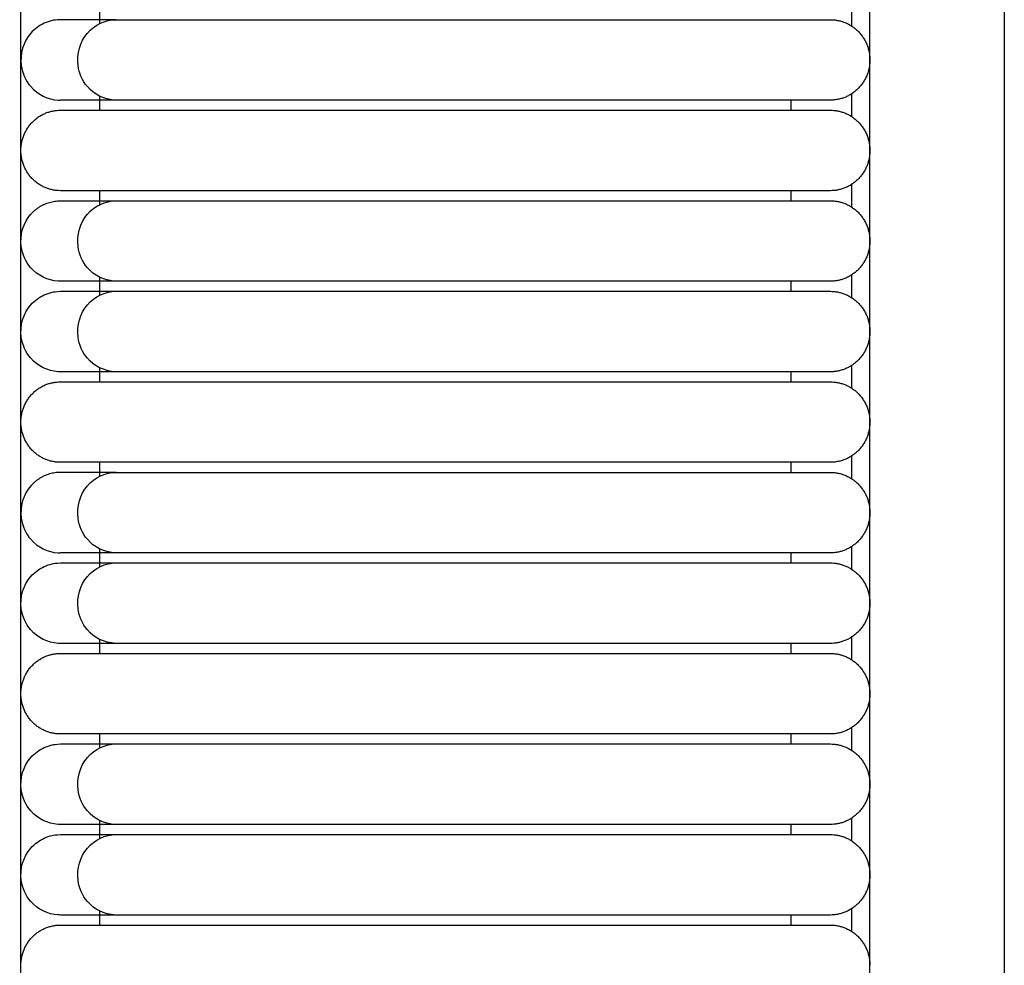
# Model space of a CAD drawing. Header units: millimetres. Extents: x -31695 to -19845, y -5614 to 7253.
# Tile 335 of 432: x -25814 to -25764, y 4847 to 4895. Entities that reach past the tile are written whole.
import ezdxf

# ---------------------------------------------------------------- set-up
doc = ezdxf.new("R2010")
doc.units = ezdxf.units.MM
doc.layers.add('2d', color=7, linetype='Continuous', true_color=0x000000)

msp = doc.modelspace()

# ---------------------------------------------------------------- linework, layer by layer
at = {"layer": '2d', "linetype": 'Continuous', "lineweight": -3}
for points, degree in [([(-25813.959, 4677.247), (-25813.959, 5052.785), (-25813.959, 5428.322)], 2), ([(-25771.146, 4697.546), (-25771.146, 5052.785), (-25771.146, 5408.023)], 2), ([(-25764.368, 5017.84), (-25764.368, 4936.049), (-25764.368, 4854.681), (-25764.368, 4786.528)], 3), ([(-25772.072, 4895.78), (-25772.072, 4895.401), (-25772.072, 4895.021), (-25772.072, 4894.643)], 3), ([(-25809.977, 4894.957), (-25809.977, 4895.307), (-25809.977, 4895.657)], 2), ([(-25809.977, 4894.765), (-25809.977, 4894.861), (-25809.977, 4894.957)], 2), ([(-25797.57, 4894.957), (-25788.838, 4894.957), (-25780.107, 4894.957)], 2), ([(-25772.072, 4891.212), (-25772.072, 4890.833), (-25772.072, 4890.454), (-25772.072, 4890.075)], 3), ([(-25812.077, 4890.901), (-25812.043, 4890.9), (-25812.009, 4890.899), (-25811.974, 4890.898)], 3), ([(-25811.676, 4890.898), (-25811.864, 4890.898), (-25811.962, 4890.898), (-25811.967, 4890.898)], 3), ([(-25809.977, 4890.39), (-25809.977, 4890.74), (-25809.977, 4891.089)], 2), ([(-25797.57, 4890.898), (-25799.174, 4890.898), (-25800.791, 4890.898), (-25802.283, 4890.898)], 3), ([(-25780.107, 4890.898), (-25788.838, 4890.898), (-25797.57, 4890.898)], 2), ([(-25775.129, 4890.898), (-25775.129, 4890.644), (-25775.129, 4890.39)], 2), ([(-25797.57, 4890.39), (-25788.838, 4890.39), (-25780.107, 4890.39)], 2), ([(-25809.977, 4885.63), (-25809.977, 4885.98), (-25809.977, 4886.33)], 2), ([(-25780.107, 4886.33), (-25788.838, 4886.33), (-25797.57, 4886.33)], 2), ([(-25775.129, 4886.33), (-25775.129, 4886.076), (-25775.129, 4885.823)], 2), ([(-25772.072, 4886.645), (-25772.072, 4886.266), (-25772.072, 4885.887), (-25772.072, 4885.508)], 3), ([(-25812.653, 4885.696), (-25812.609, 4885.711), (-25812.564, 4885.726), (-25812.52, 4885.741)], 3), ([(-25812.52, 4885.741), (-25812.475, 4885.753), (-25812.43, 4885.765), (-25812.385, 4885.776)], 3), ([(-25812.385, 4885.776), (-25812.339, 4885.785), (-25812.293, 4885.793), (-25812.247, 4885.802)], 3), ([(-25812.247, 4885.802), (-25812.201, 4885.807), (-25812.154, 4885.812), (-25812.108, 4885.817)], 3), ([(-25812.108, 4885.817), (-25812.061, 4885.819), (-25812.015, 4885.821), (-25811.968, 4885.823)], 3), ([(-25797.57, 4885.823), (-25788.838, 4885.823), (-25780.107, 4885.823)], 2), ([(-25813.456, 4885.142), (-25813.424, 4885.177), (-25813.391, 4885.211), (-25813.359, 4885.245)], 3), ([(-25813.359, 4885.245), (-25813.324, 4885.277), (-25813.29, 4885.309), (-25813.255, 4885.341)], 3), ([(-25813.255, 4885.341), (-25813.219, 4885.37), (-25813.182, 4885.399), (-25813.145, 4885.428)], 3), ([(-25813.145, 4885.428), (-25813.106, 4885.455), (-25813.068, 4885.482), (-25813.029, 4885.508)], 3), ([(-25813.029, 4885.508), (-25812.989, 4885.532), (-25812.948, 4885.556), (-25812.908, 4885.58)], 3), ([(-25812.908, 4885.58), (-25812.866, 4885.601), (-25812.824, 4885.621), (-25812.782, 4885.642)], 3), ([(-25812.782, 4885.642), (-25812.739, 4885.66), (-25812.696, 4885.678), (-25812.653, 4885.696)], 3), ([(-25811.974, 4881.763), (-25812.009, 4881.764), (-25812.043, 4881.765), (-25812.077, 4881.766)], 3), ([(-25811.676, 4881.763), (-25811.864, 4881.763), (-25811.962, 4881.763), (-25811.967, 4881.763)], 3), ([(-25809.977, 4881.063), (-25809.977, 4881.509), (-25809.977, 4881.955)], 2), ([(-25772.072, 4882.078), (-25772.072, 4881.698), (-25772.072, 4881.319), (-25772.072, 4880.941)], 3), ([(-25797.57, 4881.763), (-25798.436, 4881.763), (-25799.306, 4881.763), (-25800.158, 4881.763)], 3), ([(-25780.107, 4881.763), (-25788.838, 4881.763), (-25797.57, 4881.763)], 2), ([(-25775.129, 4881.763), (-25775.129, 4881.509), (-25775.129, 4881.255)], 2), ([(-25797.57, 4881.255), (-25788.838, 4881.255), (-25780.107, 4881.255)], 2), ([(-25809.977, 4876.688), (-25809.977, 4877.038), (-25809.977, 4877.387)], 2), ([(-25772.072, 4877.51), (-25772.072, 4877.131), (-25772.072, 4876.752), (-25772.072, 4876.373)], 3), ([(-25811.974, 4877.196), (-25812.009, 4877.197), (-25812.043, 4877.198), (-25812.077, 4877.199)], 3), ([(-25811.676, 4877.196), (-25811.864, 4877.196), (-25811.962, 4877.196), (-25811.967, 4877.196)], 3), ([(-25797.57, 4877.196), (-25798.436, 4877.196), (-25799.306, 4877.196), (-25800.158, 4877.196)], 3), ([(-25780.107, 4877.196), (-25788.838, 4877.196), (-25797.57, 4877.196)], 2), ([(-25775.129, 4877.196), (-25775.129, 4876.942), (-25775.129, 4876.688)], 2), ([(-25797.57, 4876.688), (-25788.838, 4876.688), (-25780.107, 4876.688)], 2), ([(-25772.072, 4872.943), (-25772.072, 4872.564), (-25772.072, 4872.185), (-25772.072, 4871.806)], 3), ([(-25809.977, 4872.121), (-25809.977, 4872.374), (-25809.977, 4872.628)], 2), ([(-25780.107, 4872.628), (-25788.838, 4872.628), (-25797.57, 4872.628)], 2), ([(-25775.129, 4872.628), (-25775.129, 4872.374), (-25775.129, 4872.121)], 2), ([(-25812.908, 4871.878), (-25812.948, 4871.854), (-25812.989, 4871.83), (-25813.029, 4871.806)], 3), ([(-25812.782, 4871.94), (-25812.824, 4871.919), (-25812.866, 4871.898), (-25812.908, 4871.878)], 3), ([(-25812.653, 4871.994), (-25812.696, 4871.976), (-25812.739, 4871.958), (-25812.782, 4871.94)], 3), ([(-25812.52, 4872.039), (-25812.564, 4872.024), (-25812.609, 4872.009), (-25812.653, 4871.994)], 3), ([(-25812.385, 4872.074), (-25812.43, 4872.063), (-25812.475, 4872.051), (-25812.52, 4872.039)], 3), ([(-25812.247, 4872.1), (-25812.293, 4872.091), (-25812.339, 4872.083), (-25812.385, 4872.074)], 3), ([(-25812.108, 4872.115), (-25812.154, 4872.11), (-25812.201, 4872.105), (-25812.247, 4872.1)], 3), ([(-25811.968, 4872.121), (-25812.015, 4872.119), (-25812.061, 4872.117), (-25812.108, 4872.115)], 3), ([(-25809.977, 4871.928), (-25809.977, 4872.024), (-25809.977, 4872.121)], 2), ([(-25797.57, 4872.121), (-25788.838, 4872.121), (-25780.107, 4872.121)], 2), ([(-25813.359, 4871.543), (-25813.391, 4871.509), (-25813.424, 4871.474), (-25813.456, 4871.44)], 3), ([(-25813.255, 4871.639), (-25813.29, 4871.607), (-25813.324, 4871.575), (-25813.359, 4871.543)], 3), ([(-25813.145, 4871.726), (-25813.182, 4871.697), (-25813.219, 4871.668), (-25813.255, 4871.639)], 3), ([(-25813.029, 4871.806), (-25813.068, 4871.78), (-25813.106, 4871.753), (-25813.145, 4871.726)], 3), ([(-25772.072, 4868.376), (-25772.072, 4867.996), (-25772.072, 4867.617), (-25772.072, 4867.238)], 3), ([(-25812.077, 4868.064), (-25812.043, 4868.063), (-25812.009, 4868.062), (-25811.974, 4868.061)], 3), ([(-25811.676, 4868.061), (-25811.864, 4868.061), (-25811.962, 4868.061), (-25811.967, 4868.061)], 3), ([(-25809.977, 4867.361), (-25809.977, 4867.807), (-25809.977, 4868.253)], 2), ([(-25780.107, 4868.061), (-25788.838, 4868.061), (-25797.57, 4868.061)], 2), ([(-25775.129, 4868.061), (-25775.129, 4867.807), (-25775.129, 4867.553)], 2), ([(-25797.57, 4867.553), (-25788.838, 4867.553), (-25780.107, 4867.553)], 2), ([(-25811.974, 4863.494), (-25812.009, 4863.495), (-25812.043, 4863.496), (-25812.077, 4863.496)], 3), ([(-25811.676, 4863.494), (-25811.864, 4863.494), (-25811.962, 4863.494), (-25811.967, 4863.494)], 3), ([(-25809.977, 4862.986), (-25809.977, 4863.336), (-25809.977, 4863.685)], 2), ([(-25797.57, 4863.494), (-25798.436, 4863.494), (-25799.306, 4863.494), (-25800.158, 4863.494)], 3), ([(-25780.107, 4863.493), (-25788.838, 4863.493), (-25797.57, 4863.494)], 2), ([(-25775.129, 4863.493), (-25775.129, 4863.24), (-25775.129, 4862.986)], 2), ([(-25772.072, 4863.808), (-25772.072, 4863.429), (-25772.072, 4863.05), (-25772.072, 4862.671)], 3), ([(-25797.57, 4862.986), (-25788.838, 4862.986), (-25780.107, 4862.986)], 2), ([(-25809.977, 4858.226), (-25809.977, 4858.576), (-25809.977, 4858.926)], 2), ([(-25780.107, 4858.926), (-25788.838, 4858.926), (-25797.57, 4858.926)], 2), ([(-25775.129, 4858.926), (-25775.129, 4858.672), (-25775.129, 4858.419)], 2), ([(-25772.072, 4859.241), (-25772.072, 4858.862), (-25772.072, 4858.483), (-25772.072, 4858.104)], 3), ([(-25797.57, 4858.419), (-25788.838, 4858.419), (-25780.107, 4858.419)], 2), ([(-25809.977, 4853.659), (-25809.977, 4854.105), (-25809.977, 4854.551)], 2), ([(-25772.072, 4854.674), (-25772.072, 4854.294), (-25772.072, 4853.915), (-25772.072, 4853.536)], 3), ([(-25811.974, 4854.359), (-25812.009, 4854.36), (-25812.043, 4854.361), (-25812.077, 4854.362)], 3), ([(-25811.676, 4854.359), (-25811.864, 4854.359), (-25811.962, 4854.359), (-25811.967, 4854.359)], 3), ([(-25797.57, 4854.359), (-25798.436, 4854.359), (-25799.306, 4854.359), (-25800.158, 4854.359)], 3), ([(-25780.107, 4854.359), (-25788.838, 4854.359), (-25797.57, 4854.359)], 2), ([(-25775.129, 4854.359), (-25775.129, 4854.105), (-25775.129, 4853.851)], 2), ([(-25797.57, 4853.851), (-25788.838, 4853.851), (-25780.107, 4853.851)], 2), ([(-25772.072, 4850.106), (-25772.072, 4849.727), (-25772.072, 4849.348), (-25772.072, 4848.969)], 3), ([(-25811.974, 4849.792), (-25812.009, 4849.793), (-25812.043, 4849.793), (-25812.077, 4849.794)], 3), ([(-25811.676, 4849.792), (-25811.864, 4849.792), (-25811.962, 4849.792), (-25811.967, 4849.792)], 3), ([(-25809.977, 4849.284), (-25809.977, 4849.634), (-25809.977, 4849.983)], 2), ([(-25797.57, 4849.791), (-25798.436, 4849.792), (-25799.306, 4849.792), (-25800.158, 4849.792)], 3), ([(-25780.107, 4849.791), (-25788.838, 4849.791), (-25797.57, 4849.791)], 2), ([(-25775.129, 4849.791), (-25775.129, 4849.538), (-25775.129, 4849.284)], 2), ([(-25797.57, 4849.284), (-25788.838, 4849.284), (-25780.107, 4849.284)], 2)]:
    msp.add_open_spline(points, degree=degree, dxfattribs=at)
for points, knots in [([(-25811.968, 4894.957), (-25812.201, 4894.945), (-25812.293, 4894.931), (-25812.521, 4894.881), (-25812.655, 4894.835), (-25813.038, 4894.66), (-25813.27, 4894.49), (-25813.456, 4894.277), (-25813.837, 4893.84), (-25814.019, 4893.229), (-25813.941, 4892.65), (-25813.887, 4892.255), (-25813.717, 4891.878), (-25813.458, 4891.581), (-25813.11, 4891.18), (-25812.601, 4890.93), (-25812.077, 4890.901)], [2.3144621, 2.3144621, 2.3144621, 2.3144621, 2.3522373, 2.3522373, 2.4089536, 2.4089536, 2.5224317, 2.5224317, 2.5224317, 2.7598838, 2.7598838, 2.7598838, 2.9189031, 2.9189031, 2.9189031, 3.135064, 3.135064, 3.135064, 3.135064]), ([(-25809.161, 4894.957), (-25809.844, 4894.957), (-25810.402, 4894.957), (-25810.835, 4894.957), (-25811.204, 4894.957), (-25811.481, 4894.957), (-25811.669, 4894.957), (-25811.857, 4894.957), (-25811.954, 4894.957), (-25811.968, 4894.957)], [0, 0, 0, 0, 0.864998, 0.864998, 0.864998, 1.595029, 1.595029, 1.595029, 2.314462, 2.314462, 2.314462, 2.314462]), ([(-25809.169, 4890.898), (-25809.775, 4890.93), (-25810.269, 4891.18), (-25810.607, 4891.581), (-25810.858, 4891.878), (-25811.023, 4892.255), (-25811.075, 4892.65), (-25811.151, 4893.229), (-25810.975, 4893.84), (-25810.605, 4894.277), (-25810.244, 4894.703), (-25809.705, 4894.957), (-25809.161, 4894.957)], [1.6012688, 1.6012688, 1.6012688, 1.6012688, 1.7660611, 1.7660611, 1.7660611, 1.887291, 1.887291, 1.887291, 2.0683148, 2.0683148, 2.0683148, 2.2447259, 2.2447259, 2.2447259, 2.2447259]), ([(-25809.161, 4894.957), (-25809.014, 4894.957), (-25808.823, 4894.957), (-25808.591, 4894.957), (-25807.988, 4894.957), (-25807.125, 4894.957), (-25806.134, 4894.957), (-25805.082, 4894.957), (-25803.775, 4894.957), (-25802.28, 4894.957), (-25800.789, 4894.957), (-25799.173, 4894.957), (-25797.57, 4894.957)], [2.244726, 2.244726, 2.244726, 2.244726, 2.426888, 2.426888, 2.426888, 2.879715, 2.879715, 2.879715, 3.355409, 3.355409, 3.355409, 3.845023, 3.845023, 3.845023, 3.845023]), ([(-25809.169, 4890.898), (-25809.851, 4890.898), (-25810.41, 4890.898), (-25810.843, 4890.898), (-25811.211, 4890.898), (-25811.489, 4890.898), (-25811.676, 4890.898)], [0, 0, 0, 0, 0.882578, 0.882578, 0.882578, 1.627446, 1.627446, 1.627446, 1.627446]), ([(-25802.283, 4890.898), (-25803.779, 4890.898), (-25805.086, 4890.898), (-25806.139, 4890.898), (-25807.131, 4890.898), (-25807.994, 4890.898), (-25808.598, 4890.898), (-25808.83, 4890.898), (-25809.021, 4890.898), (-25809.169, 4890.898)], [0.489921, 0.489921, 0.489921, 0.489921, 0.9659, 0.9659, 0.9659, 1.418992, 1.418992, 1.418992, 1.601269, 1.601269, 1.601269, 1.601269]), ([(-25811.968, 4885.823), (-25811.954, 4885.823), (-25811.857, 4885.823), (-25811.669, 4885.823), (-25811.481, 4885.823), (-25811.204, 4885.823), (-25810.835, 4885.823), (-25810.402, 4885.823), (-25809.844, 4885.823), (-25809.161, 4885.823)], [26.104918, 26.104918, 26.104918, 26.104918, 26.793468, 26.793468, 26.793468, 27.492159, 27.492159, 27.492159, 28.320025, 28.320025, 28.320025, 28.320025]), ([(-25809.169, 4881.763), (-25809.775, 4881.795), (-25810.269, 4882.046), (-25810.607, 4882.446), (-25810.858, 4882.744), (-25811.023, 4883.121), (-25811.075, 4883.515), (-25811.151, 4884.094), (-25810.975, 4884.705), (-25810.605, 4885.142), (-25810.244, 4885.569), (-25809.705, 4885.823), (-25809.161, 4885.823)], [0.0007461, 0.0007461, 0.0007461, 0.0007461, 0.1655384, 0.1655384, 0.1655384, 0.2867683, 0.2867683, 0.2867683, 0.4677921, 0.4677921, 0.4677921, 0.6442032, 0.6442032, 0.6442032, 0.6442032]), ([(-25809.161, 4885.823), (-25809.014, 4885.823), (-25808.823, 4885.823), (-25808.591, 4885.823), (-25807.988, 4885.823), (-25807.125, 4885.823), (-25806.134, 4885.823), (-25805.082, 4885.823), (-25803.775, 4885.823), (-25802.28, 4885.823), (-25800.789, 4885.823), (-25799.173, 4885.823), (-25797.57, 4885.823)], [28.320025, 28.320025, 28.320025, 28.320025, 28.474438, 28.474438, 28.474438, 28.858285, 28.858285, 28.858285, 29.261517, 29.261517, 29.261517, 29.676547, 29.676547, 29.676547, 29.676547]), ([(-25812.077, 4881.766), (-25812.601, 4881.795), (-25813.11, 4882.046), (-25813.458, 4882.446), (-25813.717, 4882.744), (-25813.887, 4883.121), (-25813.941, 4883.515), (-25814.019, 4884.094), (-25813.837, 4884.705), (-25813.456, 4885.142)], [13.1599027, 13.1599027, 13.1599027, 13.1599027, 13.3284147, 13.3284147, 13.3284147, 13.4523809, 13.4523809, 13.4523809, 13.6374907, 13.6374907, 13.6374907, 13.6374907]), ([(-25809.169, 4881.763), (-25809.851, 4881.763), (-25810.41, 4881.763), (-25810.843, 4881.763), (-25811.211, 4881.763), (-25811.489, 4881.763), (-25811.676, 4881.763)], [1.601269, 1.601269, 1.601269, 1.601269, 2.483847, 2.483847, 2.483847, 3.228714, 3.228714, 3.228714, 3.228714]), ([(-25797.57, 4881.763), (-25799.174, 4881.763), (-25800.791, 4881.763), (-25802.283, 4881.763), (-25803.779, 4881.763), (-25805.086, 4881.763), (-25806.139, 4881.763), (-25807.131, 4881.763), (-25807.994, 4881.763), (-25808.598, 4881.763), (-25808.83, 4881.763), (-25809.021, 4881.763), (-25809.169, 4881.763)], [0, 0, 0, 0, 0.489921, 0.489921, 0.489921, 0.9659, 0.9659, 0.9659, 1.418993, 1.418993, 1.418993, 1.601269, 1.601269, 1.601269, 1.601269]), ([(-25812.077, 4877.199), (-25812.601, 4877.228), (-25813.11, 4877.478), (-25813.458, 4877.878), (-25813.717, 4878.176), (-25813.887, 4878.553), (-25813.941, 4878.947), (-25814.019, 4879.527), (-25813.837, 4880.138), (-25813.456, 4880.575), (-25813.27, 4880.788), (-25813.038, 4880.958), (-25812.655, 4881.133), (-25812.521, 4881.179), (-25812.293, 4881.229), (-25812.201, 4881.243), (-25811.968, 4881.255)], [13.4543246, 13.4543246, 13.4543246, 13.4543246, 13.6705941, 13.6705941, 13.6705941, 13.8296933, 13.8296933, 13.8296933, 14.0672646, 14.0672646, 14.0672646, 14.1802135, 14.1802135, 14.2366653, 14.2366653, 14.2742644, 14.2742644, 14.2742644, 14.2742644]), ([(-25811.968, 4881.255), (-25811.954, 4881.255), (-25811.857, 4881.255), (-25811.669, 4881.255), (-25811.481, 4881.255), (-25811.204, 4881.255), (-25810.835, 4881.255), (-25810.402, 4881.255), (-25809.844, 4881.255), (-25809.161, 4881.255)], [14.274264, 14.274264, 14.274264, 14.274264, 14.962814, 14.962814, 14.962814, 15.661506, 15.661506, 15.661506, 16.489371, 16.489371, 16.489371, 16.489371]), ([(-25809.169, 4877.196), (-25809.775, 4877.228), (-25810.269, 4877.478), (-25810.607, 4877.878), (-25810.858, 4878.176), (-25811.023, 4878.553), (-25811.075, 4878.947), (-25811.151, 4879.527), (-25810.975, 4880.138), (-25810.605, 4880.575), (-25810.244, 4881.001), (-25809.705, 4881.255), (-25809.161, 4881.255)], [1.6012688, 1.6012688, 1.6012688, 1.6012688, 1.7660611, 1.7660611, 1.7660611, 1.887291, 1.887291, 1.887291, 2.0683148, 2.0683148, 2.0683148, 2.2447259, 2.2447259, 2.2447259, 2.2447259]), ([(-25809.161, 4881.255), (-25809.014, 4881.255), (-25808.823, 4881.255), (-25808.591, 4881.255), (-25807.988, 4881.255), (-25807.125, 4881.255), (-25806.134, 4881.255), (-25805.082, 4881.255), (-25803.775, 4881.255), (-25802.28, 4881.255), (-25800.789, 4881.255), (-25799.173, 4881.255), (-25797.57, 4881.255)], [16.489371, 16.489371, 16.489371, 16.489371, 16.643784, 16.643784, 16.643784, 17.027631, 17.027631, 17.027631, 17.430863, 17.430863, 17.430863, 17.845894, 17.845894, 17.845894, 17.845894]), ([(-25809.169, 4877.196), (-25809.851, 4877.196), (-25810.41, 4877.196), (-25810.843, 4877.196), (-25811.211, 4877.196), (-25811.489, 4877.196), (-25811.676, 4877.196)], [0, 0, 0, 0, 0.882578, 0.882578, 0.882578, 1.627446, 1.627446, 1.627446, 1.627446]), ([(-25797.57, 4877.196), (-25799.174, 4877.196), (-25800.791, 4877.196), (-25802.283, 4877.196), (-25803.779, 4877.196), (-25805.086, 4877.196), (-25806.139, 4877.196), (-25807.131, 4877.196), (-25807.994, 4877.196), (-25808.598, 4877.196), (-25808.83, 4877.196), (-25809.021, 4877.196), (-25809.169, 4877.196)], [0, 0, 0, 0, 0.489921, 0.489921, 0.489921, 0.9659, 0.9659, 0.9659, 1.418992, 1.418992, 1.418992, 1.601269, 1.601269, 1.601269, 1.601269]), ([(-25809.161, 4872.121), (-25809.844, 4872.121), (-25810.402, 4872.121), (-25810.835, 4872.121), (-25811.204, 4872.121), (-25811.481, 4872.121), (-25811.669, 4872.121), (-25811.857, 4872.121), (-25811.954, 4872.121), (-25811.968, 4872.121)], [0, 0, 0, 0, 0.864998, 0.864998, 0.864998, 1.595029, 1.595029, 1.595029, 2.314462, 2.314462, 2.314462, 2.314462]), ([(-25809.169, 4868.061), (-25809.775, 4868.093), (-25810.269, 4868.343), (-25810.607, 4868.744), (-25810.858, 4869.042), (-25811.023, 4869.419), (-25811.075, 4869.813), (-25811.151, 4870.392), (-25810.975, 4871.003), (-25810.605, 4871.44), (-25810.244, 4871.867), (-25809.705, 4872.121), (-25809.161, 4872.121)], [0.0007461, 0.0007461, 0.0007461, 0.0007461, 0.1655384, 0.1655384, 0.1655384, 0.2867683, 0.2867683, 0.2867683, 0.4677921, 0.4677921, 0.4677921, 0.6442032, 0.6442032, 0.6442032, 0.6442032]), ([(-25809.161, 4872.121), (-25809.014, 4872.121), (-25808.823, 4872.121), (-25808.591, 4872.121), (-25807.988, 4872.121), (-25807.125, 4872.121), (-25806.134, 4872.121), (-25805.082, 4872.121), (-25803.775, 4872.121), (-25802.28, 4872.121), (-25800.789, 4872.121), (-25799.173, 4872.121), (-25797.57, 4872.121)], [0.644203, 0.644203, 0.644203, 0.644203, 0.826365, 0.826365, 0.826365, 1.279192, 1.279192, 1.279192, 1.754886, 1.754886, 1.754886, 2.2445, 2.2445, 2.2445, 2.2445]), ([(-25813.456, 4871.44), (-25813.837, 4871.003), (-25814.019, 4870.392), (-25813.941, 4869.813), (-25813.887, 4869.419), (-25813.717, 4869.042), (-25813.458, 4868.744), (-25813.11, 4868.343), (-25812.601, 4868.093), (-25812.077, 4868.064)], [14.7819117, 14.7819117, 14.7819117, 14.7819117, 14.9670219, 14.9670219, 14.9670219, 15.0909883, 15.0909883, 15.0909883, 15.2595006, 15.2595006, 15.2595006, 15.2595006]), ([(-25809.169, 4868.061), (-25809.851, 4868.061), (-25810.41, 4868.061), (-25810.843, 4868.061), (-25811.211, 4868.061), (-25811.489, 4868.061), (-25811.676, 4868.061)], [1.601269, 1.601269, 1.601269, 1.601269, 2.483847, 2.483847, 2.483847, 3.228714, 3.228714, 3.228714, 3.228714]), ([(-25797.57, 4868.061), (-25799.174, 4868.061), (-25800.791, 4868.061), (-25802.283, 4868.061), (-25803.779, 4868.061), (-25805.086, 4868.061), (-25806.139, 4868.061), (-25807.131, 4868.061), (-25807.994, 4868.061), (-25808.598, 4868.061), (-25808.83, 4868.061), (-25809.021, 4868.061), (-25809.169, 4868.061)], [0, 0, 0, 0, 0.489921, 0.489921, 0.489921, 0.9659, 0.9659, 0.9659, 1.418993, 1.418993, 1.418993, 1.601269, 1.601269, 1.601269, 1.601269]), ([(-25812.077, 4863.496), (-25812.601, 4863.526), (-25813.11, 4863.776), (-25813.458, 4864.176), (-25813.717, 4864.474), (-25813.887, 4864.851), (-25813.941, 4865.245), (-25814.019, 4865.825), (-25813.837, 4866.436), (-25813.456, 4866.873), (-25813.27, 4867.086), (-25813.038, 4867.256), (-25812.655, 4867.431), (-25812.521, 4867.476), (-25812.293, 4867.527), (-25812.201, 4867.541), (-25811.968, 4867.553)], [13.4536647, 13.4536647, 13.4536647, 13.4536647, 13.6698231, 13.6698231, 13.6698231, 13.8288406, 13.8288406, 13.8288406, 14.0662899, 14.0662899, 14.0662899, 14.1797667, 14.1797667, 14.2364823, 14.2364823, 14.2742571, 14.2742571, 14.2742571, 14.2742571]), ([(-25811.968, 4867.553), (-25811.954, 4867.553), (-25811.857, 4867.553), (-25811.669, 4867.553), (-25811.481, 4867.553), (-25811.204, 4867.553), (-25810.835, 4867.553), (-25810.402, 4867.553), (-25809.844, 4867.553), (-25809.161, 4867.553)], [14.274257, 14.274257, 14.274257, 14.274257, 14.962807, 14.962807, 14.962807, 15.661498, 15.661498, 15.661498, 16.489364, 16.489364, 16.489364, 16.489364]), ([(-25809.169, 4863.494), (-25809.775, 4863.526), (-25810.269, 4863.776), (-25810.607, 4864.176), (-25810.858, 4864.474), (-25811.023, 4864.851), (-25811.075, 4865.245), (-25811.151, 4865.825), (-25810.975, 4866.436), (-25810.605, 4866.873), (-25810.244, 4867.299), (-25809.705, 4867.553), (-25809.161, 4867.553)], [1.6012688, 1.6012688, 1.6012688, 1.6012688, 1.7660611, 1.7660611, 1.7660611, 1.887291, 1.887291, 1.887291, 2.0683148, 2.0683148, 2.0683148, 2.2447259, 2.2447259, 2.2447259, 2.2447259]), ([(-25809.161, 4867.553), (-25809.014, 4867.553), (-25808.823, 4867.553), (-25808.591, 4867.553), (-25807.988, 4867.553), (-25807.125, 4867.553), (-25806.134, 4867.553), (-25805.082, 4867.553), (-25803.775, 4867.553), (-25802.28, 4867.553), (-25800.789, 4867.553), (-25799.173, 4867.553), (-25797.57, 4867.553)], [16.489364, 16.489364, 16.489364, 16.489364, 16.643777, 16.643777, 16.643777, 17.027624, 17.027624, 17.027624, 17.430856, 17.430856, 17.430856, 17.845886, 17.845886, 17.845886, 17.845886]), ([(-25809.169, 4863.494), (-25809.851, 4863.494), (-25810.41, 4863.494), (-25810.843, 4863.494), (-25811.211, 4863.494), (-25811.489, 4863.494), (-25811.676, 4863.494)], [0, 0, 0, 0, 0.882578, 0.882578, 0.882578, 1.627446, 1.627446, 1.627446, 1.627446]), ([(-25797.57, 4863.494), (-25799.174, 4863.494), (-25800.791, 4863.494), (-25802.283, 4863.494), (-25803.779, 4863.494), (-25805.086, 4863.494), (-25806.139, 4863.494), (-25807.131, 4863.494), (-25807.994, 4863.494), (-25808.598, 4863.494), (-25808.83, 4863.494), (-25809.021, 4863.494), (-25809.169, 4863.494)], [0, 0, 0, 0, 0.489921, 0.489921, 0.489921, 0.9659, 0.9659, 0.9659, 1.418992, 1.418992, 1.418992, 1.601269, 1.601269, 1.601269, 1.601269]), ([(-25812.077, 4854.362), (-25812.601, 4854.391), (-25813.11, 4854.641), (-25813.458, 4855.042), (-25813.717, 4855.339), (-25813.887, 4855.716), (-25813.941, 4856.111), (-25814.019, 4856.69), (-25813.837, 4857.301), (-25813.456, 4857.738), (-25813.27, 4857.951), (-25813.038, 4858.122), (-25812.655, 4858.297), (-25812.521, 4858.342), (-25812.293, 4858.393), (-25812.201, 4858.406), (-25811.968, 4858.419)], [13.4536647, 13.4536647, 13.4536647, 13.4536647, 13.6698231, 13.6698231, 13.6698231, 13.8288406, 13.8288406, 13.8288406, 14.0662899, 14.0662899, 14.0662899, 14.1797667, 14.1797667, 14.2364823, 14.2364823, 14.2742571, 14.2742571, 14.2742571, 14.2742571]), ([(-25811.968, 4858.419), (-25811.954, 4858.419), (-25811.857, 4858.419), (-25811.669, 4858.419), (-25811.481, 4858.419), (-25811.204, 4858.419), (-25810.835, 4858.419), (-25810.402, 4858.419), (-25809.844, 4858.419), (-25809.161, 4858.419)], [14.274257, 14.274257, 14.274257, 14.274257, 14.962807, 14.962807, 14.962807, 15.661498, 15.661498, 15.661498, 16.489364, 16.489364, 16.489364, 16.489364]), ([(-25809.169, 4854.359), (-25809.775, 4854.391), (-25810.269, 4854.641), (-25810.607, 4855.042), (-25810.858, 4855.339), (-25811.023, 4855.716), (-25811.075, 4856.111), (-25811.151, 4856.69), (-25810.975, 4857.301), (-25810.605, 4857.738), (-25810.244, 4858.165), (-25809.705, 4858.419), (-25809.161, 4858.419)], [1.6012688, 1.6012688, 1.6012688, 1.6012688, 1.7660611, 1.7660611, 1.7660611, 1.887291, 1.887291, 1.887291, 2.0683148, 2.0683148, 2.0683148, 2.2447259, 2.2447259, 2.2447259, 2.2447259]), ([(-25809.161, 4858.419), (-25809.014, 4858.419), (-25808.823, 4858.419), (-25808.591, 4858.419), (-25807.988, 4858.419), (-25807.125, 4858.419), (-25806.134, 4858.419), (-25805.082, 4858.419), (-25803.775, 4858.419), (-25802.28, 4858.419), (-25800.789, 4858.419), (-25799.173, 4858.419), (-25797.57, 4858.419)], [16.489364, 16.489364, 16.489364, 16.489364, 16.643777, 16.643777, 16.643777, 17.027624, 17.027624, 17.027624, 17.430856, 17.430856, 17.430856, 17.845886, 17.845886, 17.845886, 17.845886]), ([(-25809.169, 4854.359), (-25809.851, 4854.359), (-25810.41, 4854.359), (-25810.843, 4854.359), (-25811.211, 4854.359), (-25811.489, 4854.359), (-25811.676, 4854.359)], [0, 0, 0, 0, 0.882578, 0.882578, 0.882578, 1.627446, 1.627446, 1.627446, 1.627446]), ([(-25797.57, 4854.359), (-25799.174, 4854.359), (-25800.791, 4854.359), (-25802.283, 4854.359), (-25803.779, 4854.359), (-25805.086, 4854.359), (-25806.139, 4854.359), (-25807.131, 4854.359), (-25807.994, 4854.359), (-25808.598, 4854.359), (-25808.83, 4854.359), (-25809.021, 4854.359), (-25809.169, 4854.359)], [0, 0, 0, 0, 0.489921, 0.489921, 0.489921, 0.9659, 0.9659, 0.9659, 1.418992, 1.418992, 1.418992, 1.601269, 1.601269, 1.601269, 1.601269]), ([(-25812.077, 4849.794), (-25812.601, 4849.824), (-25813.11, 4850.074), (-25813.458, 4850.474), (-25813.717, 4850.772), (-25813.887, 4851.149), (-25813.941, 4851.543), (-25814.019, 4852.123), (-25813.837, 4852.734), (-25813.456, 4853.171), (-25813.27, 4853.384), (-25813.038, 4853.554), (-25812.655, 4853.729), (-25812.521, 4853.774), (-25812.293, 4853.825), (-25812.201, 4853.839), (-25811.968, 4853.851)], [13.4536647, 13.4536647, 13.4536647, 13.4536647, 13.6698231, 13.6698231, 13.6698231, 13.8288406, 13.8288406, 13.8288406, 14.0662899, 14.0662899, 14.0662899, 14.1797667, 14.1797667, 14.2364823, 14.2364823, 14.2742571, 14.2742571, 14.2742571, 14.2742571]), ([(-25811.968, 4853.851), (-25811.954, 4853.851), (-25811.857, 4853.851), (-25811.669, 4853.851), (-25811.481, 4853.851), (-25811.204, 4853.851), (-25810.835, 4853.851), (-25810.402, 4853.851), (-25809.844, 4853.851), (-25809.161, 4853.851)], [14.274257, 14.274257, 14.274257, 14.274257, 14.962807, 14.962807, 14.962807, 15.661498, 15.661498, 15.661498, 16.489364, 16.489364, 16.489364, 16.489364]), ([(-25809.176, 4849.792), (-25809.775, 4849.824), (-25810.269, 4850.074), (-25810.607, 4850.474), (-25810.858, 4850.772), (-25811.023, 4851.149), (-25811.075, 4851.543), (-25811.151, 4852.123), (-25810.975, 4852.734), (-25810.605, 4853.171), (-25810.244, 4853.597), (-25809.705, 4853.851), (-25809.161, 4853.851)], [0.0014909, 0.0014909, 0.0014909, 0.0014909, 0.1660925, 0.1660925, 0.1660925, 0.287182, 0.287182, 0.287182, 0.4679963, 0.4679963, 0.4679963, 0.6442032, 0.6442032, 0.6442032, 0.6442032]), ([(-25809.161, 4853.851), (-25809.014, 4853.851), (-25808.823, 4853.851), (-25808.591, 4853.851), (-25807.988, 4853.851), (-25807.125, 4853.851), (-25806.134, 4853.851), (-25805.082, 4853.851), (-25803.775, 4853.851), (-25802.28, 4853.851), (-25800.789, 4853.851), (-25799.173, 4853.851), (-25797.57, 4853.851)], [16.489364, 16.489364, 16.489364, 16.489364, 16.643777, 16.643777, 16.643777, 17.027624, 17.027624, 17.027624, 17.430856, 17.430856, 17.430856, 17.845886, 17.845886, 17.845886, 17.845886]), ([(-25809.169, 4849.792), (-25809.851, 4849.792), (-25810.41, 4849.792), (-25810.843, 4849.792), (-25811.211, 4849.792), (-25811.489, 4849.792), (-25811.676, 4849.792)], [1.601269, 1.601269, 1.601269, 1.601269, 2.483847, 2.483847, 2.483847, 3.228714, 3.228714, 3.228714, 3.228714]), ([(-25797.57, 4849.792), (-25799.174, 4849.792), (-25800.791, 4849.792), (-25802.283, 4849.792), (-25803.779, 4849.792), (-25805.086, 4849.792), (-25806.139, 4849.792), (-25807.131, 4849.792), (-25807.994, 4849.792), (-25808.598, 4849.792), (-25808.83, 4849.792), (-25809.021, 4849.792), (-25809.169, 4849.792)], [0, 0, 0, 0, 0.489921, 0.489921, 0.489921, 0.9659, 0.9659, 0.9659, 1.418993, 1.418993, 1.418993, 1.601269, 1.601269, 1.601269, 1.601269])]:
    msp.add_open_spline(points, degree=3, knots=knots, dxfattribs=at)
for points, weights, knots in [([(-25780.107, 4894.957), (-25777.22, 4894.957), (-25775.179, 4894.957), (-25773.137, 4894.957), (-25773.137, 4894.957)], [1, 0.853553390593, 0.853553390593, 0.853553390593, 0.999999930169], [5.598928, 5.598928, 5.598928, 6.178827, 6.178827, 6.758726, 6.758726, 6.758726]), ([(-25771.146, 4892.927), (-25771.146, 4892.087), (-25771.729, 4891.492), (-25772.312, 4890.898), (-25773.137, 4890.898)], [1, 0.853553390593, 0.853553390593, 0.853553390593, 1], [8.3295224, 8.3295224, 8.3295224, 8.4952078, 8.4952078, 8.6608932, 8.6608932, 8.6608932]), ([(-25773.137, 4890.898), (-25773.137, 4890.898), (-25775.179, 4890.898), (-25777.22, 4890.898), (-25780.107, 4890.898)], [1, 0.853553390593, 0.853553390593, 0.853553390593, 1], [8.660893, 8.660893, 8.660893, 9.240792, 9.240792, 9.820691, 9.820691, 9.820691]), ([(-25809.161, 4890.39), (-25808.359, 4890.39), (-25806.018, 4890.39), (-25802.519, 4890.39), (-25797.57, 4890.39)], [0.919067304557, 0.853553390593, 0.853553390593, 0.853553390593, 1], [11.328464, 11.328464, 11.328464, 11.993374, 11.993374, 12.987487, 12.987487, 12.987487]), ([(-25780.107, 4890.39), (-25777.22, 4890.39), (-25775.179, 4890.39), (-25773.137, 4890.39), (-25773.137, 4890.39)], [0.999999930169, 0.853553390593, 0.853553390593, 0.853553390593, 0.999999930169], [14.741392, 14.741392, 14.741392, 15.321291, 15.321291, 15.90119, 15.90119, 15.90119]), ([(-25797.57, 4886.33), (-25802.519, 4886.33), (-25806.018, 4886.33), (-25808.359, 4886.33), (-25809.161, 4886.33)], [1, 0.853553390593, 0.853553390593, 0.853553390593, 0.919067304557], [20.699849, 20.699849, 20.699849, 21.693962, 21.693962, 22.358871, 22.358871, 22.358871]), ([(-25773.137, 4886.33), (-25773.137, 4886.33), (-25775.179, 4886.33), (-25777.22, 4886.33), (-25780.107, 4886.33)], [1, 0.853553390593, 0.853553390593, 0.853553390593, 1], [17.786146, 17.786146, 17.786146, 18.366045, 18.366045, 18.945944, 18.945944, 18.945944]), ([(-25780.107, 4885.823), (-25777.22, 4885.823), (-25775.179, 4885.823), (-25773.137, 4885.823), (-25773.137, 4885.823)], [1, 0.853553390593, 0.853553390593, 0.853553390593, 1], [31.430453, 31.430453, 31.430453, 32.010352, 32.010352, 32.590251, 32.590251, 32.590251]), ([(-25773.137, 4881.763), (-25773.137, 4881.763), (-25775.179, 4881.763), (-25777.22, 4881.763), (-25780.107, 4881.763)], [1, 0.853553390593, 0.853553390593, 0.853553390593, 0.999999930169], [34.475206, 34.475206, 34.475206, 35.055105, 35.055105, 35.635004, 35.635004, 35.635004]), ([(-25780.107, 4881.255), (-25777.22, 4881.255), (-25775.179, 4881.255), (-25773.137, 4881.255), (-25773.137, 4881.255)], [1, 0.853553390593, 0.853553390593, 0.853553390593, 0.999999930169], [19.599799, 19.599799, 19.599799, 20.179698, 20.179698, 20.759597, 20.759597, 20.759597]), ([(-25771.146, 4879.225), (-25771.146, 4878.385), (-25771.729, 4877.79), (-25772.312, 4877.196), (-25773.137, 4877.196)], [1, 0.853553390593, 0.853553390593, 0.853553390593, 1], [22.3303932, 22.3303932, 22.3303932, 22.4960786, 22.4960786, 22.661764, 22.661764, 22.661764]), ([(-25773.137, 4877.196), (-25773.137, 4877.196), (-25775.179, 4877.196), (-25777.22, 4877.196), (-25780.107, 4877.196)], [1, 0.853553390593, 0.853553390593, 0.853553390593, 1], [22.661764, 22.661764, 22.661764, 23.241663, 23.241663, 23.821562, 23.821562, 23.821562]), ([(-25809.161, 4876.688), (-25808.359, 4876.688), (-25806.018, 4876.688), (-25802.519, 4876.688), (-25797.57, 4876.688)], [0.919067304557, 0.853553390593, 0.853553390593, 0.853553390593, 1], [11.328464, 11.328464, 11.328464, 11.993374, 11.993374, 12.987487, 12.987487, 12.987487]), ([(-25780.107, 4876.688), (-25777.22, 4876.688), (-25775.179, 4876.688), (-25773.137, 4876.688), (-25773.137, 4876.688)], [1, 0.853553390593, 0.853553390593, 0.853553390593, 1], [14.741392, 14.741392, 14.741392, 15.321291, 15.321291, 15.90119, 15.90119, 15.90119]), ([(-25797.57, 4872.628), (-25802.519, 4872.628), (-25806.018, 4872.628), (-25808.359, 4872.628), (-25809.161, 4872.628)], [1, 0.853553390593, 0.853553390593, 0.853553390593, 0.919067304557], [20.699849, 20.699849, 20.699849, 21.693962, 21.693962, 22.358871, 22.358871, 22.358871]), ([(-25773.137, 4872.628), (-25773.137, 4872.628), (-25775.179, 4872.628), (-25777.22, 4872.628), (-25780.107, 4872.628)], [1, 0.853553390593, 0.853553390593, 0.853553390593, 1], [17.786146, 17.786146, 17.786146, 18.366045, 18.366045, 18.945944, 18.945944, 18.945944]), ([(-25780.107, 4872.121), (-25777.22, 4872.121), (-25775.179, 4872.121), (-25773.137, 4872.121), (-25773.137, 4872.121)], [1, 0.853553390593, 0.853553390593, 0.853553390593, 1], [3.998405, 3.998405, 3.998405, 4.578304, 4.578304, 5.158203, 5.158203, 5.158203]), ([(-25773.137, 4868.061), (-25773.137, 4868.061), (-25775.179, 4868.061), (-25777.22, 4868.061), (-25780.107, 4868.061)], [1, 0.853553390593, 0.853553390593, 0.853553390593, 1], [7.043159, 7.043159, 7.043159, 7.623058, 7.623058, 8.202957, 8.202957, 8.202957]), ([(-25780.107, 4867.553), (-25777.22, 4867.553), (-25775.179, 4867.553), (-25773.137, 4867.553), (-25773.137, 4867.553)], [1, 0.853553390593, 0.853553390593, 0.853553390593, 1], [19.599792, 19.599792, 19.599792, 20.179691, 20.179691, 20.75959, 20.75959, 20.75959]), ([(-25773.137, 4863.493), (-25773.137, 4863.493), (-25775.179, 4863.493), (-25777.22, 4863.493), (-25780.107, 4863.493)], [1, 0.853553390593, 0.853553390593, 0.853553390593, 1], [22.644545, 22.644545, 22.644545, 23.224444, 23.224444, 23.804343, 23.804343, 23.804343]), ([(-25809.161, 4862.986), (-25808.359, 4862.986), (-25806.018, 4862.986), (-25802.519, 4862.986), (-25797.57, 4862.986)], [0.919067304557, 0.853553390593, 0.853553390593, 0.853553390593, 0.999999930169], [11.328464, 11.328464, 11.328464, 11.993374, 11.993374, 12.987487, 12.987487, 12.987487]), ([(-25780.107, 4862.986), (-25777.22, 4862.986), (-25775.179, 4862.986), (-25773.137, 4862.986), (-25773.137, 4862.986)], [0.999999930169, 0.853553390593, 0.853553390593, 0.853553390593, 0.999999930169], [14.741392, 14.741392, 14.741392, 15.321291, 15.321291, 15.90119, 15.90119, 15.90119]), ([(-25797.57, 4858.926), (-25802.519, 4858.926), (-25806.018, 4858.926), (-25808.359, 4858.926), (-25809.161, 4858.926)], [1, 0.853553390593, 0.853553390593, 0.853553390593, 0.919067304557], [20.699849, 20.699849, 20.699849, 21.693962, 21.693962, 22.358871, 22.358871, 22.358871]), ([(-25773.137, 4858.926), (-25773.137, 4858.926), (-25775.179, 4858.926), (-25777.22, 4858.926), (-25780.107, 4858.926)], [0.999999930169, 0.853553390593, 0.853553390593, 0.853553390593, 1], [17.786146, 17.786146, 17.786146, 18.366045, 18.366045, 18.945944, 18.945944, 18.945944]), ([(-25780.107, 4858.419), (-25777.22, 4858.419), (-25775.179, 4858.419), (-25773.137, 4858.419), (-25773.137, 4858.419)], [1, 0.853553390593, 0.853553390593, 0.853553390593, 1], [19.599792, 19.599792, 19.599792, 20.179691, 20.179691, 20.75959, 20.75959, 20.75959]), ([(-25773.137, 4854.359), (-25773.137, 4854.359), (-25775.179, 4854.359), (-25777.22, 4854.359), (-25780.107, 4854.359)], [1, 0.853553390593, 0.853553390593, 0.853553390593, 1], [22.644545, 22.644545, 22.644545, 23.224444, 23.224444, 23.804343, 23.804343, 23.804343]), ([(-25780.107, 4853.851), (-25777.22, 4853.851), (-25775.179, 4853.851), (-25773.137, 4853.851), (-25773.137, 4853.851)], [1, 0.853553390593, 0.853553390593, 0.853553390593, 1], [19.599792, 19.599792, 19.599792, 20.179691, 20.179691, 20.75959, 20.75959, 20.75959]), ([(-25773.137, 4849.791), (-25773.137, 4849.791), (-25775.179, 4849.791), (-25777.22, 4849.791), (-25780.107, 4849.791)], [1, 0.853553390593, 0.853553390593, 0.853553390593, 1], [22.644545, 22.644545, 22.644545, 23.224444, 23.224444, 23.804343, 23.804343, 23.804343]), ([(-25809.161, 4849.284), (-25808.359, 4849.284), (-25806.018, 4849.284), (-25802.519, 4849.284), (-25797.57, 4849.284)], [0.919067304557, 0.853553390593, 0.853553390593, 0.853553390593, 0.999999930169], [11.328464, 11.328464, 11.328464, 11.993374, 11.993374, 12.987487, 12.987487, 12.987487]), ([(-25780.107, 4849.284), (-25777.22, 4849.284), (-25775.179, 4849.284), (-25773.137, 4849.284), (-25773.137, 4849.284)], [1, 0.853553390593, 0.853553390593, 0.853553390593, 0.999999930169], [14.741392, 14.741392, 14.741392, 15.321291, 15.321291, 15.90119, 15.90119, 15.90119])]:
    msp.add_rational_spline(points, weights, degree=2, knots=knots, dxfattribs=at)
for points, weights in [([(-25773.137, 4894.957), (-25771.146, 4894.957), (-25771.146, 4892.927)], [1, 0.707106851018, 0.999999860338]), ([(-25813.959, 4888.36), (-25813.959, 4890.39), (-25811.968, 4890.39)], [1, 0.707106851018, 0.999999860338]), ([(-25811.968, 4890.39), (-25811.968, 4890.39), (-25809.161, 4890.39)], [1, 0.951503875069, 0.919067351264]), ([(-25773.137, 4890.39), (-25771.146, 4890.39), (-25771.146, 4888.36)], [1, 0.707106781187, 1]), ([(-25811.968, 4886.33), (-25813.959, 4886.33), (-25813.959, 4888.36)], [0.999999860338, 0.707106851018, 1]), ([(-25771.146, 4888.36), (-25771.146, 4886.33), (-25773.137, 4886.33)], [1, 0.707106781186, 1]), ([(-25809.161, 4886.33), (-25811.968, 4886.33), (-25811.968, 4886.33)], [0.919067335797, 0.951503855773, 0.999999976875]), ([(-25773.137, 4885.823), (-25771.146, 4885.823), (-25771.146, 4883.793)], [0.999999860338, 0.707106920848, 0.999999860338]), ([(-25771.146, 4883.793), (-25771.146, 4881.763), (-25773.137, 4881.763)], [0.999999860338, 0.707106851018, 1]), ([(-25773.137, 4881.255), (-25771.146, 4881.255), (-25771.146, 4879.225)], [1, 0.707106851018, 0.999999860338]), ([(-25813.959, 4874.658), (-25813.959, 4876.688), (-25811.968, 4876.688)], [0.999999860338, 0.707106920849, 0.999999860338]), ([(-25811.968, 4876.688), (-25811.968, 4876.688), (-25809.161, 4876.688)], [0.999999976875, 0.951503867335, 0.919067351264]), ([(-25773.137, 4876.688), (-25771.146, 4876.688), (-25771.146, 4874.658)], [1, 0.707106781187, 1]), ([(-25811.968, 4872.628), (-25813.959, 4872.628), (-25813.959, 4874.658)], [1, 0.707106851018, 0.999999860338]), ([(-25771.146, 4874.658), (-25771.146, 4872.628), (-25773.137, 4872.628)], [1, 0.707106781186, 1]), ([(-25809.161, 4872.628), (-25811.968, 4872.628), (-25811.968, 4872.628)], [0.919067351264, 0.951503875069, 1]), ([(-25773.137, 4872.121), (-25771.146, 4872.121), (-25771.146, 4870.091)], [0.999999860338, 0.707106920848, 0.999999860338]), ([(-25771.146, 4870.091), (-25771.146, 4868.061), (-25773.137, 4868.061)], [0.999999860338, 0.707106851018, 1]), ([(-25773.137, 4867.553), (-25771.146, 4867.553), (-25771.146, 4865.523)], [0.999999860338, 0.707106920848, 0.999999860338]), ([(-25771.146, 4865.523), (-25771.146, 4863.493), (-25773.137, 4863.493)], [0.999999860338, 0.707106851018, 1]), ([(-25813.959, 4860.956), (-25813.959, 4862.986), (-25811.968, 4862.986)], [1, 0.707106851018, 0.999999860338]), ([(-25811.968, 4862.986), (-25811.968, 4862.986), (-25809.161, 4862.986)], [1, 0.951503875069, 0.919067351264]), ([(-25773.137, 4862.986), (-25771.146, 4862.986), (-25771.146, 4860.956)], [0.999999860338, 0.707106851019, 1]), ([(-25811.968, 4858.926), (-25813.959, 4858.926), (-25813.959, 4860.956)], [1, 0.707106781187, 1]), ([(-25771.146, 4860.956), (-25771.146, 4858.926), (-25773.137, 4858.926)], [1, 0.707106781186, 1]), ([(-25809.161, 4858.926), (-25811.968, 4858.926), (-25811.968, 4858.926)], [0.919067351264, 0.951503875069, 1]), ([(-25773.137, 4858.419), (-25771.146, 4858.419), (-25771.146, 4856.389)], [0.999999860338, 0.707106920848, 0.999999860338]), ([(-25771.146, 4856.389), (-25771.146, 4854.359), (-25773.137, 4854.359)], [0.999999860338, 0.707106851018, 1]), ([(-25773.137, 4853.851), (-25771.146, 4853.851), (-25771.146, 4851.821)], [0.999999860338, 0.707106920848, 0.999999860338]), ([(-25771.146, 4851.821), (-25771.146, 4849.791), (-25773.137, 4849.791)], [0.999999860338, 0.707106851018, 1]), ([(-25813.959, 4847.254), (-25813.959, 4849.284), (-25811.968, 4849.284)], [0.999999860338, 0.707106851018, 1]), ([(-25811.968, 4849.284), (-25811.968, 4849.284), (-25809.161, 4849.284)], [1, 0.951503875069, 0.919067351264]), ([(-25773.137, 4849.284), (-25771.146, 4849.284), (-25771.146, 4847.254)], [0.999999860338, 0.707106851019, 1])]:
    msp.add_rational_spline(points, weights, degree=2, dxfattribs=at)

doc.saveas('drawing.dxf')
